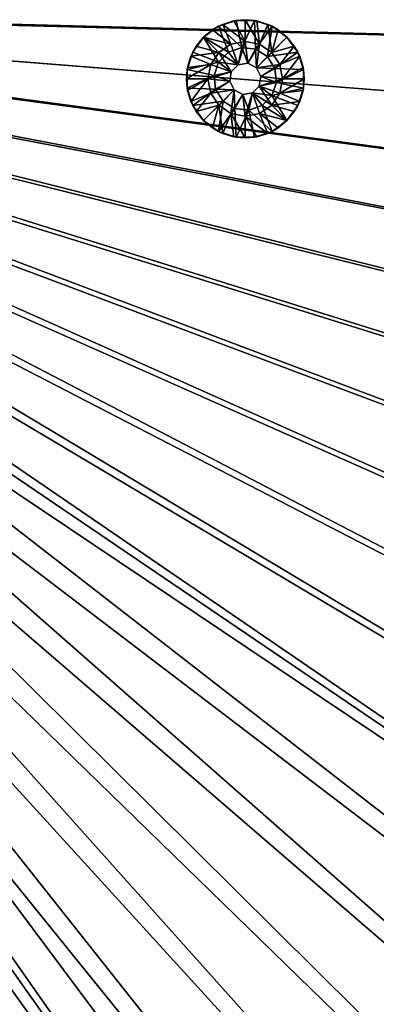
# Model space of a CAD drawing. Header units: metres. Extents: x -1 to 1402, y -1402 to 1.
# Tile 266 of 453: x 848 to 893, y -804 to -678. Entities that reach past the tile are written whole.
import ezdxf

# ---------------------------------------------------------------- set-up
doc = ezdxf.new("R2010")
doc.units = ezdxf.units.M

msp = doc.modelspace()

# ---------------------------------------------------------------- linework, layer by layer
at = {"layer": 'None0'}
for points in [[(759.270203, -676.616821, -500.477753), (1206.427368, -688.345215, -500.477753), (1213.287231, -664.913025, -500.477753)], [(1213.295166, -664.90918, -503.477753), (1206.445801, -688.333069, -503.477753), (762.366577, -676.864197, -503.477753)], [(759.492126, -679.424744, -500.477753), (1095.871094, -904.858887, -500.477753), (759.270203, -676.616821, -500.477753)], [(1095.871094, -904.858887, -500.477753), (1109.911743, -884.878418, -500.477753), (759.270203, -676.616821, -500.477753)], [(759.270203, -676.616821, -500.477753), (1109.911743, -884.878418, -500.477753), (1123.362549, -864.492126, -500.477753)], [(1123.362549, -864.492126, -500.477753), (1136.196411, -843.712891, -500.477753), (759.270203, -676.616821, -500.477753)], [(1136.196411, -843.712891, -500.477753), (1148.385742, -822.553528, -500.477753), (759.270203, -676.616821, -500.477753)], [(759.270203, -676.616821, -500.477753), (1148.385742, -822.553528, -500.477753), (1159.903198, -801.026794, -500.477753)], [(1159.903198, -801.026794, -500.477753), (1170.721191, -779.145508, -500.477753), (759.270203, -676.616821, -500.477753)], [(1170.721191, -779.145508, -500.477753), (1180.812378, -756.922546, -500.477753), (759.270203, -676.616821, -500.477753)], [(759.270203, -676.616821, -500.477753), (1180.812378, -756.922546, -500.477753), (1190.149292, -734.370667, -500.477753)], [(1190.149292, -734.370667, -500.477753), (1198.700928, -711.504822, -500.477753), (759.270203, -676.616821, -500.477753)], [(1198.700928, -711.504822, -500.477753), (1206.427368, -688.345215, -500.477753), (759.270203, -676.616821, -500.477753)], [(1206.445801, -688.333069, -503.477753), (1198.725464, -711.488647, -503.477753), (762.366577, -676.864197, -503.477753)], [(762.366577, -676.864197, -503.477753), (1198.725464, -711.488647, -503.477753), (1190.171021, -734.35675, -503.477753)], [(1190.171021, -734.35675, -503.477753), (1180.820068, -756.91803, -503.477753), (762.366577, -676.864197, -503.477753)], [(1180.820068, -756.91803, -503.477753), (1170.709595, -779.153259, -503.477753), (762.366577, -676.864197, -503.477753)], [(762.366577, -676.864197, -503.477753), (1170.709595, -779.153259, -503.477753), (1159.877075, -801.043335, -503.477753)], [(1159.877075, -801.043335, -503.477753), (1148.355835, -822.571533, -503.477753), (762.366577, -676.864197, -503.477753)], [(1148.355835, -822.571533, -503.477753), (1136.170776, -843.727356, -503.477753), (762.366577, -676.864197, -503.477753)], [(762.366577, -676.864197, -503.477753), (1136.170776, -843.727356, -503.477753), (1123.345825, -864.500916, -503.477753)], [(1123.345825, -864.500916, -503.477753), (1109.904663, -884.882324, -503.477753), (762.366577, -676.864197, -503.477753)], [(1109.904663, -884.882324, -503.477753), (1095.871094, -904.861877, -503.477753), (762.366577, -676.864197, -503.477753)], [(762.366577, -676.864197, -503.477753), (1095.871094, -904.861877, -503.477753), (1081.265381, -924.427429, -503.477753)], [(1081.265381, -924.427429, -503.477753), (1066.102417, -943.563416, -503.477753), (762.366577, -676.864197, -503.477753)], [(1066.102417, -943.563416, -503.477753), (1050.397217, -962.255066, -503.477753), (762.366577, -676.864197, -503.477753)], [(762.366577, -676.864197, -503.477753), (1050.397217, -962.255066, -503.477753), (1034.180908, -980.506409, -503.477753)], [(1034.180908, -980.506409, -503.477753), (1017.492004, -998.330933, -503.477753), (762.366577, -676.864197, -503.477753)], [(1017.492004, -998.330933, -503.477753), (1008.949829, -1007.052979, -503.477753), (762.366577, -676.864197, -503.477753)], [(762.366577, -676.864197, -503.477753), (1008.949829, -1007.052979, -503.477753), (1000.238953, -1015.604431, -503.477753)], [(762.366577, -676.864197, -503.477753), (1000.238953, -1015.604431, -503.477753), (762.486328, -679.611877, -503.477753)], [(759.054871, -681.788696, -500.477753), (923.607727, -1075.890259, -500.477753), (759.492126, -679.424744, -500.477753)], [(923.607727, -1075.890259, -500.477753), (933.821167, -1069.203125, -500.477753), (759.492126, -679.424744, -500.477753)], [(759.492126, -679.424744, -500.477753), (933.821167, -1069.203125, -500.477753), (943.864624, -1062.263794, -500.477753)], [(943.864624, -1062.263794, -500.477753), (953.732239, -1055.07666, -500.477753), (759.492126, -679.424744, -500.477753)], [(953.732239, -1055.07666, -500.477753), (963.419434, -1047.647827, -500.477753), (759.492126, -679.424744, -500.477753)], [(759.492126, -679.424744, -500.477753), (963.419434, -1047.647827, -500.477753), (972.921936, -1039.983521, -500.477753)], [(972.921936, -1039.983521, -500.477753), (982.233215, -1032.087769, -500.477753), (759.492126, -679.424744, -500.477753)], [(982.233215, -1032.087769, -500.477753), (991.340271, -1023.958374, -500.477753), (759.492126, -679.424744, -500.477753)], [(759.492126, -679.424744, -500.477753), (991.340271, -1023.958374, -500.477753), (1000.232666, -1015.595398, -500.477753)], [(1000.232666, -1015.595398, -500.477753), (1017.481689, -998.315186, -500.477753), (759.492126, -679.424744, -500.477753)], [(1017.481689, -998.315186, -500.477753), (1034.191895, -980.514099, -500.477753), (759.492126, -679.424744, -500.477753)], [(759.492126, -679.424744, -500.477753), (1034.191895, -980.514099, -500.477753), (1050.404663, -962.258301, -500.477753)], [(1050.404663, -962.258301, -500.477753), (1066.101807, -943.558655, -500.477753), (759.492126, -679.424744, -500.477753)], [(1066.101807, -943.558655, -500.477753), (1081.262573, -924.422302, -500.477753), (759.492126, -679.424744, -500.477753)], [(759.492126, -679.424744, -500.477753), (1081.262573, -924.422302, -500.477753), (1095.871094, -904.858887, -500.477753)], [(762.486328, -679.611877, -503.477753), (923.608582, -1075.893921, -503.477753), (761.917847, -682.685059, -503.477753)], [(1000.238953, -1015.604431, -503.477753), (991.333008, -1023.953186, -503.477753), (762.486328, -679.611877, -503.477753)], [(762.486328, -679.611877, -503.477753), (991.333008, -1023.953186, -503.477753), (982.226318, -1032.083618, -503.477753)], [(982.226318, -1032.083618, -503.477753), (972.921387, -1039.986206, -503.477753), (762.486328, -679.611877, -503.477753)], [(972.921387, -1039.986206, -503.477753), (963.422607, -1047.654419, -503.477753), (762.486328, -679.611877, -503.477753)], [(762.486328, -679.611877, -503.477753), (963.422607, -1047.654419, -503.477753), (953.735901, -1055.083862, -503.477753)], [(953.735901, -1055.083862, -503.477753), (943.86731, -1062.269897, -503.477753), (762.486328, -679.611877, -503.477753)], [(943.86731, -1062.269897, -503.477753), (933.822876, -1069.208008, -503.477753), (762.486328, -679.611877, -503.477753)], [(762.486328, -679.611877, -503.477753), (933.822876, -1069.208008, -503.477753), (923.608582, -1075.893921, -503.477753)], [(847.891785, -1115.276123, -500.477753), (859.115662, -1110.474731, -500.477753), (759.054871, -681.788696, -500.477753)], [(759.054871, -681.788696, -500.477753), (859.115662, -1110.474731, -500.477753), (870.2146, -1105.391113, -500.477753)], [(870.2146, -1105.391113, -500.477753), (881.182129, -1100.029785, -500.477753), (759.054871, -681.788696, -500.477753)], [(881.182129, -1100.029785, -500.477753), (892.011597, -1094.394653, -500.477753), (759.054871, -681.788696, -500.477753)], [(759.054871, -681.788696, -500.477753), (892.011597, -1094.394653, -500.477753), (902.696594, -1088.490234, -500.477753)], [(902.696594, -1088.490234, -500.477753), (913.230713, -1082.320679, -500.477753), (759.054871, -681.788696, -500.477753)], [(913.230713, -1082.320679, -500.477753), (923.607727, -1075.890259, -500.477753), (759.054871, -681.788696, -500.477753)], [(923.608582, -1075.893921, -503.477753), (913.230408, -1082.322998, -503.477753), (761.917847, -682.685059, -503.477753)], [(761.917847, -682.685059, -503.477753), (913.230408, -1082.322998, -503.477753), (902.694458, -1088.490845, -503.477753)], [(902.694458, -1088.490845, -503.477753), (892.006897, -1094.393066, -503.477753), (761.917847, -682.685059, -503.477753)], [(892.006897, -1094.393066, -503.477753), (881.174622, -1100.025635, -503.477753), (761.917847, -682.685059, -503.477753)], [(761.917847, -682.685059, -503.477753), (881.174622, -1100.025635, -503.477753), (870.204468, -1105.384766, -503.477753)], [(870.204468, -1105.384766, -503.477753), (859.103394, -1110.466553, -503.477753), (761.917847, -682.685059, -503.477753)], [(859.103394, -1110.466553, -503.477753), (847.878296, -1115.266846, -503.477753), (761.917847, -682.685059, -503.477753)]]:
    msp.add_3dface(points, dxfattribs=at)
at = {"layer": 'None01'}
for points in [[(1083.216797, -802.634766, -541.977783), (712.545654, -439.14267, -541.977783), (496.317963, -215.735947, -541.977783)], [(1083.216797, -802.634766, -521.977783), (1083.216797, -802.634766, -541.977783), (496.317963, -215.735947, -521.977783)], [(1083.216797, -802.634766, -541.977783), (496.317963, -215.735947, -541.977783), (496.317963, -215.735947, -521.977783)], [(496.317963, -215.735947, -521.977783), (712.545654, -439.14267, -521.977783), (1083.216797, -802.634766, -521.977783)], [(482.175842, -229.878082, -541.977783), (704.354675, -444.878021, -541.977783), (1069.074707, -816.776855, -541.977783)], [(1069.074707, -816.776855, -521.977783), (482.175842, -229.878082, -521.977783), (1069.074707, -816.776855, -541.977783)], [(482.175842, -229.878082, -521.977783), (482.175842, -229.878082, -541.977783), (1069.074707, -816.776855, -541.977783)], [(1069.074707, -816.776855, -521.977783), (704.354675, -444.878021, -521.977783), (482.175842, -229.878082, -521.977783)], [(713.331299, -440.928223, -541.977783), (712.545654, -439.14267, -541.977783), (1083.216797, -802.634766, -541.977783)], [(712.545654, -439.14267, -521.977783), (713.331299, -440.928223, -521.977783), (1083.216797, -802.634766, -521.977783)], [(713.37384, -442.87854, -541.977783), (713.331299, -440.928223, -541.977783), (1054.087769, -780.736389, -541.977783)], [(1054.087769, -780.736389, -541.977783), (713.331299, -440.928223, -541.977783), (1083.216797, -802.634766, -541.977783)], [(1083.216797, -802.634766, -521.977783), (713.331299, -440.928223, -521.977783), (1054.087769, -780.736389, -521.977783)], [(713.331299, -440.928223, -521.977783), (713.37384, -442.87854, -521.977783), (1054.087769, -780.736389, -521.977783)], [(712.666809, -444.696655, -541.977783), (713.37384, -442.87854, -541.977783), (1054.087769, -780.736389, -541.977783)], [(1054.087769, -780.736389, -521.977783), (713.37384, -442.87854, -521.977783), (712.666809, -444.696655, -521.977783)], [(704.354675, -444.878021, -541.977783), (705.763855, -446.22699, -541.977783), (1069.074707, -816.776855, -541.977783)], [(705.763855, -446.22699, -521.977783), (704.354675, -444.878021, -521.977783), (1069.074707, -816.776855, -521.977783)], [(711.317871, -446.105804, -541.977783), (712.666809, -444.696655, -541.977783), (1054.087769, -780.736389, -541.977783)], [(712.666809, -444.696655, -521.977783), (711.317871, -446.105804, -521.977783), (1054.087769, -780.736389, -521.977783)], [(1069.074707, -816.776855, -541.977783), (705.763855, -446.22699, -541.977783), (1047.30603, -787.820679, -541.977783)], [(705.763855, -446.22699, -541.977783), (707.58197, -446.934021, -541.977783), (1047.30603, -787.820679, -541.977783)], [(707.58197, -446.934021, -521.977783), (705.763855, -446.22699, -521.977783), (1047.30603, -787.820679, -521.977783)], [(1047.30603, -787.820679, -521.977783), (705.763855, -446.22699, -521.977783), (1069.074707, -816.776855, -521.977783)], [(1054.087769, -780.736389, -541.977783), (709.532288, -446.891479, -541.977783), (711.317871, -446.105804, -541.977783)], [(711.317871, -446.105804, -521.977783), (709.532288, -446.891479, -521.977783), (1054.087769, -780.736389, -521.977783)], [(707.58197, -446.934021, -541.977783), (709.532288, -446.891479, -541.977783), (1054.087769, -780.736389, -541.977783)], [(1054.087769, -780.736389, -521.977783), (709.532288, -446.891479, -521.977783), (707.58197, -446.934021, -521.977783)], [(1047.30603, -787.820679, -541.977783), (707.58197, -446.934021, -541.977783), (1046.520386, -786.035156, -541.977783)], [(707.58197, -446.934021, -541.977783), (1046.477783, -784.084839, -541.977783), (1046.520386, -786.035156, -541.977783)], [(1052.269653, -780.029358, -541.977783), (707.58197, -446.934021, -541.977783), (1054.087769, -780.736389, -541.977783)], [(1052.269653, -780.029358, -541.977783), (1050.319336, -780.071899, -541.977783), (707.58197, -446.934021, -541.977783)], [(1050.319336, -780.071899, -541.977783), (1048.533813, -780.857544, -541.977783), (707.58197, -446.934021, -541.977783)], [(707.58197, -446.934021, -541.977783), (1048.533813, -780.857544, -541.977783), (1047.184814, -782.266724, -541.977783)], [(1047.184814, -782.266724, -541.977783), (1046.477783, -784.084839, -541.977783), (707.58197, -446.934021, -541.977783)], [(1046.520386, -786.035156, -521.977783), (707.58197, -446.934021, -521.977783), (1047.30603, -787.820679, -521.977783)], [(1046.520386, -786.035156, -521.977783), (1046.477783, -784.084839, -521.977783), (707.58197, -446.934021, -521.977783)], [(1046.477783, -784.084839, -521.977783), (1047.184814, -782.266724, -521.977783), (707.58197, -446.934021, -521.977783)], [(707.58197, -446.934021, -521.977783), (1047.184814, -782.266724, -521.977783), (1048.533813, -780.857544, -521.977783)], [(1048.533813, -780.857544, -521.977783), (1050.319336, -780.071899, -521.977783), (707.58197, -446.934021, -521.977783)], [(1050.319336, -780.071899, -521.977783), (1052.269653, -780.029358, -521.977783), (707.58197, -446.934021, -521.977783)], [(707.58197, -446.934021, -521.977783), (1052.269653, -780.029358, -521.977783), (1054.087769, -780.736389, -521.977783)]]:
    msp.add_3dface(points, dxfattribs=at)
at = {"layer": 'None012315'}
for points in [[(873.385925, -679.189453, -500.477753), (874.66272, -682.485107, -500.477753), (871.487549, -680.568726, -500.477753)], [(873.385925, -679.189453, -500.477753), (871.487549, -680.568726, -500.477753), (872.624084, -679.635986, -499.977753)], [(873.920715, -678.942932, -499.977753), (873.385925, -679.189453, -500.477753), (872.624084, -679.635986, -499.977753)], [(872.624084, -679.635986, -499.977753), (874.972107, -681.481262, -498.977753), (873.920715, -678.942932, -499.977753)], [(875.617615, -678.464355, -500.477753), (876.343018, -681.897156, -500.477753), (873.385925, -679.189453, -500.477753)], [(875.617615, -678.464355, -500.477753), (873.385925, -679.189453, -500.477753), (873.920715, -678.942932, -499.977753)], [(876.343018, -681.897156, -500.477753), (874.66272, -682.485107, -500.477753), (873.385925, -679.189453, -500.477753)], [(875.327698, -678.516113, -499.977753), (875.617615, -678.464355, -500.477753), (873.920715, -678.942932, -499.977753)], [(873.920715, -678.942932, -499.977753), (876.790833, -681.119507, -498.977753), (875.327698, -678.516113, -499.977753)], [(874.972107, -681.481262, -498.977753), (876.790833, -681.119507, -498.977753), (873.920715, -678.942932, -499.977753)], [(875.617615, -678.464355, -500.477753), (875.327698, -678.516113, -499.977753), (876.790833, -678.372009, -499.977753)], [(876.790833, -681.119507, -498.977753), (876.790833, -678.372009, -499.977753), (875.327698, -678.516113, -499.977753)], [(877.964111, -678.464355, -500.477753), (875.617615, -678.464355, -500.477753), (876.790833, -678.372009, -499.977753)], [(875.617615, -678.464355, -500.477753), (877.964111, -678.464355, -500.477753), (876.343018, -681.897156, -500.477753)], [(877.964111, -678.464355, -500.477753), (878.111938, -682.096497, -500.477753), (876.343018, -681.897156, -500.477753)], [(877.964111, -678.464355, -500.477753), (876.790833, -678.372009, -499.977753), (878.254028, -678.516113, -499.977753)], [(876.790833, -681.119507, -498.977753), (878.609558, -681.481262, -498.977753), (876.790833, -678.372009, -499.977753)], [(878.609558, -681.481262, -498.977753), (878.254028, -678.516113, -499.977753), (876.790833, -678.372009, -499.977753)], [(877.964111, -678.464355, -500.477753), (880.195801, -679.189453, -500.477753), (878.111938, -682.096497, -500.477753)], [(880.195801, -679.189453, -500.477753), (877.964111, -678.464355, -500.477753), (879.66095, -678.942932, -499.977753)], [(879.66095, -678.942932, -499.977753), (877.964111, -678.464355, -500.477753), (878.254028, -678.516113, -499.977753)], [(880.195801, -679.189453, -500.477753), (879.619263, -683.043579, -500.477753), (878.111938, -682.096497, -500.477753)], [(878.254028, -678.516113, -499.977753), (878.609558, -681.481262, -498.977753), (879.66095, -678.942932, -499.977753)], [(878.609558, -681.481262, -498.977753), (880.151367, -682.511475, -498.977753), (879.66095, -678.942932, -499.977753)], [(880.195801, -679.189453, -500.477753), (882.094177, -680.568726, -500.477753), (879.619263, -683.043579, -500.477753)], [(880.957642, -679.635986, -499.977753), (880.195801, -679.189453, -500.477753), (879.66095, -678.942932, -499.977753)], [(879.66095, -678.942932, -499.977753), (880.151367, -682.511475, -498.977753), (880.957642, -679.635986, -499.977753)], [(882.094177, -680.568726, -500.477753), (880.195801, -679.189453, -500.477753), (880.957642, -679.635986, -499.977753)], [(871.487549, -680.568726, -500.477753), (873.403931, -683.743896, -500.477753), (870.108276, -682.467102, -500.477753)], [(870.108276, -682.467102, -500.477753), (870.55481, -681.705261, -499.977753), (871.487549, -680.568726, -500.477753)], [(870.55481, -681.705261, -499.977753), (871.487549, -680.568726, -499.977753), (871.487549, -680.568726, -500.477753)], [(873.430298, -682.511475, -498.977753), (871.487549, -680.568726, -499.977753), (870.55481, -681.705261, -499.977753)], [(872.624084, -679.635986, -499.977753), (871.487549, -680.568726, -500.477753), (871.487549, -680.568726, -499.977753)], [(874.972107, -681.481262, -498.977753), (872.624084, -679.635986, -499.977753), (871.487549, -680.568726, -499.977753)], [(874.66272, -682.485107, -500.477753), (873.403931, -683.743896, -500.477753), (871.487549, -680.568726, -500.477753)], [(873.430298, -682.511475, -498.977753), (874.972107, -681.481262, -498.977753), (871.487549, -680.568726, -499.977753)], [(882.094177, -680.568726, -500.477753), (883.473389, -682.467102, -500.477753), (879.619263, -683.043579, -500.477753)], [(880.151367, -682.511475, -498.977753), (882.094177, -680.568726, -499.977753), (880.957642, -679.635986, -499.977753)], [(882.094177, -680.568726, -499.977753), (880.151367, -682.511475, -498.977753), (883.026855, -681.705261, -499.977753)], [(882.094177, -680.568726, -499.977753), (882.094177, -680.568726, -500.477753), (880.957642, -679.635986, -499.977753)], [(882.094177, -680.568726, -499.977753), (883.026855, -681.705261, -499.977753), (882.094177, -680.568726, -500.477753)], [(883.026855, -681.705261, -499.977753), (883.473389, -682.467102, -500.477753), (882.094177, -680.568726, -500.477753)], [(869.861755, -683.001892, -499.977753), (870.55481, -681.705261, -499.977753), (870.108276, -682.467102, -500.477753)], [(869.861755, -683.001892, -499.977753), (873.430298, -682.511475, -498.977753), (870.55481, -681.705261, -499.977753)], [(875.882874, -684.090027, -498.977753), (874.972107, -681.481262, -498.977753), (873.430298, -682.511475, -498.977753)], [(875.882874, -684.090027, -513.977783), (874.66272, -682.485107, -513.977783), (876.343018, -681.897156, -513.977783)], [(876.343018, -681.897156, -513.977783), (874.66272, -682.485107, -513.977783), (876.343018, -681.897156, -500.477753)], [(874.66272, -682.485107, -513.977783), (874.66272, -682.485107, -500.477753), (876.343018, -681.897156, -500.477753)], [(876.790833, -681.119507, -498.977753), (874.972107, -681.481262, -498.977753), (875.882874, -684.090027, -498.977753)], [(877.103699, -683.896606, -498.977753), (876.790833, -681.119507, -498.977753), (875.882874, -684.090027, -498.977753)], [(875.882874, -684.090027, -513.977783), (876.343018, -681.897156, -513.977783), (877.103699, -683.896606, -513.977783)], [(876.343018, -681.897156, -513.977783), (878.111938, -682.096497, -513.977783), (877.103699, -683.896606, -513.977783)], [(878.111938, -682.096497, -513.977783), (876.343018, -681.897156, -513.977783), (878.111938, -682.096497, -500.477753)], [(876.343018, -681.897156, -513.977783), (876.343018, -681.897156, -500.477753), (878.111938, -682.096497, -500.477753)], [(878.609558, -681.481262, -498.977753), (876.790833, -681.119507, -498.977753), (877.103699, -683.896606, -498.977753)], [(878.205078, -684.457825, -498.977753), (878.609558, -681.481262, -498.977753), (877.103699, -683.896606, -498.977753)], [(880.151367, -682.511475, -498.977753), (878.609558, -681.481262, -498.977753), (878.205078, -684.457825, -498.977753)], [(880.151367, -682.511475, -498.977753), (881.18158, -684.053284, -498.977753), (883.026855, -681.705261, -499.977753)], [(883.026855, -681.705261, -499.977753), (881.18158, -684.053284, -498.977753), (883.719971, -683.001892, -499.977753)], [(883.026855, -681.705261, -499.977753), (883.719971, -683.001892, -499.977753), (883.473389, -682.467102, -500.477753)], [(873.403931, -683.743896, -500.477753), (869.383179, -684.69873, -500.477753), (870.108276, -682.467102, -500.477753)], [(869.383179, -684.69873, -500.477753), (869.861755, -683.001892, -499.977753), (870.108276, -682.467102, -500.477753)], [(869.383179, -684.69873, -500.477753), (869.434937, -684.408813, -499.977753), (869.861755, -683.001892, -499.977753)], [(869.434937, -684.408813, -499.977753), (872.400085, -684.053284, -498.977753), (869.861755, -683.001892, -499.977753)], [(872.400085, -684.053284, -498.977753), (873.430298, -682.511475, -498.977753), (869.861755, -683.001892, -499.977753)], [(873.430298, -682.511475, -498.977753), (872.400085, -684.053284, -498.977753), (875.00885, -684.96405, -498.977753)], [(873.403931, -683.743896, -513.977783), (874.66272, -682.485107, -513.977783), (875.882874, -684.090027, -513.977783)], [(874.66272, -682.485107, -500.477753), (874.66272, -682.485107, -513.977783), (873.403931, -683.743896, -500.477753)], [(874.66272, -682.485107, -513.977783), (873.403931, -683.743896, -513.977783), (873.403931, -683.743896, -500.477753)], [(875.882874, -684.090027, -498.977753), (873.430298, -682.511475, -498.977753), (875.00885, -684.96405, -498.977753)], [(877.103699, -683.896606, -513.977783), (878.111938, -682.096497, -513.977783), (878.205078, -684.457825, -513.977783)], [(878.111938, -682.096497, -513.977783), (879.619263, -683.043579, -513.977783), (878.205078, -684.457825, -513.977783)], [(879.619263, -683.043579, -513.977783), (878.111938, -682.096497, -513.977783), (879.619263, -683.043579, -500.477753)], [(878.111938, -682.096497, -513.977783), (878.111938, -682.096497, -500.477753), (879.619263, -683.043579, -500.477753)], [(881.18158, -684.053284, -498.977753), (880.151367, -682.511475, -498.977753), (878.205078, -684.457825, -498.977753)], [(879.619263, -683.043579, -513.977783), (880.566406, -684.550903, -513.977783), (878.205078, -684.457825, -513.977783)], [(879.619263, -683.043579, -500.477753), (883.473389, -682.467102, -500.477753), (880.566406, -684.550903, -500.477753)], [(879.619263, -683.043579, -500.477753), (880.566406, -684.550903, -500.477753), (879.619263, -683.043579, -513.977783)], [(880.566406, -684.550903, -500.477753), (880.566406, -684.550903, -513.977783), (879.619263, -683.043579, -513.977783)], [(883.473389, -682.467102, -500.477753), (884.198486, -684.69873, -500.477753), (880.566406, -684.550903, -500.477753)], [(881.18158, -684.053284, -498.977753), (881.543396, -685.872009, -498.977753), (883.719971, -683.001892, -499.977753)], [(883.719971, -683.001892, -499.977753), (881.543396, -685.872009, -498.977753), (884.146729, -684.408813, -499.977753)], [(883.719971, -683.001892, -499.977753), (884.198486, -684.69873, -500.477753), (883.473389, -682.467102, -500.477753)], [(883.719971, -683.001892, -499.977753), (884.146729, -684.408813, -499.977753), (884.198486, -684.69873, -500.477753)], [(872.03833, -685.872009, -498.977753), (872.400085, -684.053284, -498.977753), (869.290833, -685.872009, -499.977753)], [(872.400085, -684.053284, -498.977753), (869.434937, -684.408813, -499.977753), (869.290833, -685.872009, -499.977753)], [(869.290833, -685.872009, -499.977753), (869.434937, -684.408813, -499.977753), (869.383179, -684.69873, -500.477753)], [(872.815979, -685.424133, -500.477753), (869.383179, -684.69873, -500.477753), (873.403931, -683.743896, -500.477753)], [(875.00885, -684.96405, -498.977753), (872.400085, -684.053284, -498.977753), (872.03833, -685.872009, -498.977753)], [(872.815979, -685.424133, -513.977783), (873.403931, -683.743896, -513.977783), (875.00885, -684.96405, -513.977783)], [(873.403931, -683.743896, -500.477753), (873.403931, -683.743896, -513.977783), (872.815979, -685.424133, -513.977783)], [(873.403931, -683.743896, -500.477753), (872.815979, -685.424133, -513.977783), (872.815979, -685.424133, -500.477753)], [(875.00885, -684.96405, -513.977783), (873.403931, -683.743896, -513.977783), (875.882874, -684.090027, -513.977783)], [(875.882874, -684.090027, -513.977783), (875.882874, -684.090027, -498.977753), (875.00885, -684.96405, -513.977783)], [(875.882874, -684.090027, -498.977753), (875.00885, -684.96405, -498.977753), (875.00885, -684.96405, -513.977783)], [(877.103699, -683.896606, -498.977753), (875.882874, -684.090027, -498.977753), (877.103699, -683.896606, -513.977783)], [(875.882874, -684.090027, -498.977753), (875.882874, -684.090027, -513.977783), (877.103699, -683.896606, -513.977783)], [(878.205078, -684.457825, -498.977753), (877.103699, -683.896606, -498.977753), (878.205078, -684.457825, -513.977783)], [(877.103699, -683.896606, -498.977753), (877.103699, -683.896606, -513.977783), (878.205078, -684.457825, -513.977783)], [(878.766235, -685.559143, -498.977753), (881.18158, -684.053284, -498.977753), (878.205078, -684.457825, -498.977753)], [(878.205078, -684.457825, -513.977783), (880.566406, -684.550903, -513.977783), (878.766235, -685.559143, -513.977783)], [(878.205078, -684.457825, -513.977783), (878.766235, -685.559143, -513.977783), (878.205078, -684.457825, -498.977753)], [(878.766235, -685.559143, -513.977783), (878.766235, -685.559143, -498.977753), (878.205078, -684.457825, -498.977753)], [(881.543396, -685.872009, -498.977753), (881.18158, -684.053284, -498.977753), (878.766235, -685.559143, -498.977753)], [(880.566406, -684.550903, -513.977783), (880.765686, -686.319885, -513.977783), (878.766235, -685.559143, -513.977783)], [(880.566406, -684.550903, -500.477753), (884.198486, -684.69873, -500.477753), (880.765686, -686.319885, -500.477753)], [(880.566406, -684.550903, -500.477753), (880.765686, -686.319885, -500.477753), (880.566406, -684.550903, -513.977783)], [(880.765686, -686.319885, -500.477753), (880.765686, -686.319885, -513.977783), (880.566406, -684.550903, -513.977783)], [(881.543396, -685.872009, -498.977753), (884.290833, -685.872009, -499.977753), (884.146729, -684.408813, -499.977753)], [(884.146729, -684.408813, -499.977753), (884.290833, -685.872009, -499.977753), (884.198486, -684.69873, -500.477753)], [(869.383179, -687.045288, -500.477753), (869.290833, -685.872009, -499.977753), (869.383179, -684.69873, -500.477753)], [(869.383179, -687.045288, -500.477753), (869.383179, -684.69873, -500.477753), (872.815979, -685.424133, -500.477753)], [(873.01532, -687.193115, -500.477753), (869.383179, -687.045288, -500.477753), (872.815979, -685.424133, -500.477753)], [(875.00885, -684.96405, -498.977753), (872.03833, -685.872009, -498.977753), (874.815491, -686.184875, -498.977753)], [(874.815491, -686.184875, -513.977783), (872.815979, -685.424133, -513.977783), (875.00885, -684.96405, -513.977783)], [(873.01532, -687.193115, -513.977783), (872.815979, -685.424133, -513.977783), (874.815491, -686.184875, -513.977783)], [(872.815979, -685.424133, -513.977783), (873.01532, -687.193115, -513.977783), (872.815979, -685.424133, -500.477753)], [(872.815979, -685.424133, -500.477753), (873.01532, -687.193115, -513.977783), (873.01532, -687.193115, -500.477753)], [(875.00885, -684.96405, -513.977783), (875.00885, -684.96405, -498.977753), (874.815491, -686.184875, -498.977753)], [(875.00885, -684.96405, -513.977783), (874.815491, -686.184875, -498.977753), (874.815491, -686.184875, -513.977783)], [(878.572876, -686.779968, -498.977753), (881.543396, -685.872009, -498.977753), (878.766235, -685.559143, -498.977753)], [(878.766235, -685.559143, -513.977783), (880.765686, -686.319885, -513.977783), (878.572876, -686.779968, -513.977783)], [(878.766235, -685.559143, -513.977783), (878.572876, -686.779968, -513.977783), (878.766235, -685.559143, -498.977753)], [(878.572876, -686.779968, -513.977783), (878.572876, -686.779968, -498.977753), (878.766235, -685.559143, -498.977753)], [(884.198486, -684.69873, -500.477753), (884.198486, -687.045288, -500.477753), (880.765686, -686.319885, -500.477753)], [(884.198486, -684.69873, -500.477753), (884.290833, -685.872009, -499.977753), (884.198486, -687.045288, -500.477753)], [(869.434937, -687.335205, -499.977753), (869.290833, -685.872009, -499.977753), (869.383179, -687.045288, -500.477753)], [(872.03833, -685.872009, -498.977753), (869.290833, -685.872009, -499.977753), (869.434937, -687.335205, -499.977753)], [(870.108276, -689.276917, -500.477753), (869.383179, -687.045288, -500.477753), (873.01532, -687.193115, -500.477753)], [(869.861755, -688.742126, -499.977753), (869.383179, -687.045288, -500.477753), (870.108276, -689.276917, -500.477753)], [(869.861755, -688.742126, -499.977753), (869.434937, -687.335205, -499.977753), (869.383179, -687.045288, -500.477753)], [(869.861755, -688.742126, -499.977753), (872.03833, -685.872009, -498.977753), (869.434937, -687.335205, -499.977753)], [(872.400085, -687.690735, -498.977753), (872.03833, -685.872009, -498.977753), (869.861755, -688.742126, -499.977753)], [(872.03833, -685.872009, -498.977753), (872.400085, -687.690735, -498.977753), (874.815491, -686.184875, -498.977753)], [(874.815491, -686.184875, -498.977753), (872.400085, -687.690735, -498.977753), (875.376648, -687.286194, -498.977753)], [(875.376648, -687.286194, -513.977783), (873.01532, -687.193115, -513.977783), (874.815491, -686.184875, -513.977783)], [(874.815491, -686.184875, -498.977753), (875.376648, -687.286194, -498.977753), (874.815491, -686.184875, -513.977783)], [(874.815491, -686.184875, -513.977783), (875.376648, -687.286194, -498.977753), (875.376648, -687.286194, -513.977783)], [(877.698853, -687.654053, -498.977753), (880.151367, -689.232544, -498.977753), (878.572876, -686.779968, -498.977753)], [(878.572876, -686.779968, -513.977783), (880.177734, -688.000122, -513.977783), (877.698853, -687.654053, -513.977783)], [(878.572876, -686.779968, -498.977753), (878.572876, -686.779968, -513.977783), (877.698853, -687.654053, -498.977753)], [(878.572876, -686.779968, -513.977783), (877.698853, -687.654053, -513.977783), (877.698853, -687.654053, -498.977753)], [(878.572876, -686.779968, -498.977753), (881.18158, -687.690735, -498.977753), (881.543396, -685.872009, -498.977753)], [(880.765686, -686.319885, -513.977783), (880.177734, -688.000122, -513.977783), (878.572876, -686.779968, -513.977783)], [(880.151367, -689.232544, -498.977753), (881.18158, -687.690735, -498.977753), (878.572876, -686.779968, -498.977753)], [(880.765686, -686.319885, -500.477753), (884.198486, -687.045288, -500.477753), (880.177734, -688.000122, -500.477753)], [(880.765686, -686.319885, -500.477753), (880.177734, -688.000122, -500.477753), (880.765686, -686.319885, -513.977783)], [(880.177734, -688.000122, -500.477753), (880.177734, -688.000122, -513.977783), (880.765686, -686.319885, -513.977783)], [(884.198486, -687.045288, -500.477753), (883.473389, -689.276917, -500.477753), (880.177734, -688.000122, -500.477753)], [(881.543396, -685.872009, -498.977753), (881.18158, -687.690735, -498.977753), (884.290833, -685.872009, -499.977753)], [(881.18158, -687.690735, -498.977753), (884.146729, -687.335205, -499.977753), (884.290833, -685.872009, -499.977753)], [(884.198486, -687.045288, -500.477753), (883.719971, -688.742126, -499.977753), (883.473389, -689.276917, -500.477753)], [(884.198486, -687.045288, -500.477753), (884.146729, -687.335205, -499.977753), (883.719971, -688.742126, -499.977753)], [(884.290833, -685.872009, -499.977753), (884.146729, -687.335205, -499.977753), (884.198486, -687.045288, -500.477753)], [(870.55481, -690.038757, -499.977753), (872.400085, -687.690735, -498.977753), (869.861755, -688.742126, -499.977753)], [(873.962402, -688.700439, -500.477753), (870.108276, -689.276917, -500.477753), (873.01532, -687.193115, -500.477753)], [(873.430298, -689.232544, -498.977753), (872.400085, -687.690735, -498.977753), (870.55481, -690.038757, -499.977753)], [(872.400085, -687.690735, -498.977753), (873.430298, -689.232544, -498.977753), (875.376648, -687.286194, -498.977753)], [(875.376648, -687.286194, -513.977783), (873.962402, -688.700439, -513.977783), (873.01532, -687.193115, -513.977783)], [(873.01532, -687.193115, -513.977783), (873.962402, -688.700439, -513.977783), (873.01532, -687.193115, -500.477753)], [(873.01532, -687.193115, -500.477753), (873.962402, -688.700439, -513.977783), (873.962402, -688.700439, -500.477753)], [(875.376648, -687.286194, -498.977753), (873.430298, -689.232544, -498.977753), (874.972107, -690.262756, -498.977753)], [(875.469727, -689.647522, -513.977783), (873.962402, -688.700439, -513.977783), (875.376648, -687.286194, -513.977783)], [(875.376648, -687.286194, -498.977753), (874.972107, -690.262756, -498.977753), (876.477966, -687.847412, -498.977753)], [(874.972107, -690.262756, -498.977753), (876.790833, -690.624512, -498.977753), (876.477966, -687.847412, -498.977753)], [(876.477966, -687.847412, -513.977783), (875.469727, -689.647522, -513.977783), (875.376648, -687.286194, -513.977783)], [(876.477966, -687.847412, -513.977783), (875.376648, -687.286194, -513.977783), (876.477966, -687.847412, -498.977753)], [(876.477966, -687.847412, -498.977753), (875.376648, -687.286194, -513.977783), (875.376648, -687.286194, -498.977753)], [(877.238708, -689.846863, -513.977783), (875.469727, -689.647522, -513.977783), (876.477966, -687.847412, -513.977783)], [(876.477966, -687.847412, -498.977753), (876.790833, -690.624512, -498.977753), (877.698853, -687.654053, -498.977753)], [(877.698853, -687.654053, -513.977783), (877.238708, -689.846863, -513.977783), (876.477966, -687.847412, -513.977783)], [(877.698853, -687.654053, -498.977753), (877.698853, -687.654053, -513.977783), (876.477966, -687.847412, -513.977783)], [(877.698853, -687.654053, -498.977753), (876.477966, -687.847412, -513.977783), (876.477966, -687.847412, -498.977753)], [(876.790833, -690.624512, -498.977753), (878.609558, -690.262756, -498.977753), (877.698853, -687.654053, -498.977753)], [(877.698853, -687.654053, -513.977783), (878.918945, -689.258911, -513.977783), (877.238708, -689.846863, -513.977783)], [(877.698853, -687.654053, -498.977753), (878.609558, -690.262756, -498.977753), (880.151367, -689.232544, -498.977753)], [(880.177734, -688.000122, -513.977783), (878.918945, -689.258911, -513.977783), (877.698853, -687.654053, -513.977783)], [(880.177734, -688.000122, -500.477753), (882.094177, -691.175293, -500.477753), (878.918945, -689.258911, -500.477753)], [(880.177734, -688.000122, -513.977783), (880.177734, -688.000122, -500.477753), (878.918945, -689.258911, -513.977783)], [(880.177734, -688.000122, -500.477753), (878.918945, -689.258911, -500.477753), (878.918945, -689.258911, -513.977783)], [(881.18158, -687.690735, -498.977753), (880.151367, -689.232544, -498.977753), (883.719971, -688.742126, -499.977753)], [(880.177734, -688.000122, -500.477753), (883.473389, -689.276917, -500.477753), (882.094177, -691.175293, -500.477753)], [(884.146729, -687.335205, -499.977753), (881.18158, -687.690735, -498.977753), (883.719971, -688.742126, -499.977753)], [(870.55481, -690.038757, -499.977753), (869.861755, -688.742126, -499.977753), (870.108276, -689.276917, -500.477753)], [(873.962402, -688.700439, -500.477753), (871.487549, -691.175293, -500.527771), (870.108276, -689.276917, -500.477753)], [(870.55481, -690.038757, -499.977753), (870.108276, -689.276917, -500.477753), (871.487549, -691.175293, -500.527771)], [(871.487549, -691.175293, -499.977753), (873.430298, -689.232544, -498.977753), (870.55481, -690.038757, -499.977753)], [(873.385925, -692.554565, -500.477753), (871.487549, -691.175293, -500.527771), (873.962402, -688.700439, -500.477753)], [(873.430298, -689.232544, -498.977753), (871.487549, -691.175293, -499.977753), (872.624084, -692.108032, -499.977753)], [(873.920715, -692.801086, -499.977753), (873.430298, -689.232544, -498.977753), (872.624084, -692.108032, -499.977753)], [(875.469727, -689.647522, -500.477753), (873.385925, -692.554565, -500.477753), (873.962402, -688.700439, -500.477753)], [(874.972107, -690.262756, -498.977753), (873.430298, -689.232544, -498.977753), (873.920715, -692.801086, -499.977753)], [(875.469727, -689.647522, -500.477753), (873.962402, -688.700439, -500.477753), (875.469727, -689.647522, -513.977783)], [(875.469727, -689.647522, -513.977783), (873.962402, -688.700439, -500.477753), (873.962402, -688.700439, -513.977783)], [(878.918945, -689.258911, -500.477753), (880.195801, -692.554565, -500.477753), (877.238708, -689.846863, -500.477753)], [(878.918945, -689.258911, -513.977783), (878.918945, -689.258911, -500.477753), (877.238708, -689.846863, -500.477753)], [(878.918945, -689.258911, -513.977783), (877.238708, -689.846863, -500.477753), (877.238708, -689.846863, -513.977783)], [(880.151367, -689.232544, -498.977753), (878.609558, -690.262756, -498.977753), (882.094177, -691.175293, -499.977753)], [(882.094177, -691.175293, -500.477753), (880.195801, -692.554565, -500.477753), (878.918945, -689.258911, -500.477753)], [(883.719971, -688.742126, -499.977753), (880.151367, -689.232544, -498.977753), (883.026855, -690.038757, -499.977753)], [(880.151367, -689.232544, -498.977753), (882.094177, -691.175293, -499.977753), (883.026855, -690.038757, -499.977753)], [(883.473389, -689.276917, -500.477753), (883.026855, -690.038757, -499.977753), (882.094177, -691.175293, -500.477753)], [(883.719971, -688.742126, -499.977753), (883.026855, -690.038757, -499.977753), (883.473389, -689.276917, -500.477753)], [(871.487549, -691.175293, -499.977753), (870.55481, -690.038757, -499.977753), (871.487549, -691.175293, -500.527771)], [(875.617615, -693.279663, -500.477753), (873.385925, -692.554565, -500.477753), (875.469727, -689.647522, -500.477753)], [(875.327698, -693.227905, -499.977753), (874.972107, -690.262756, -498.977753), (873.920715, -692.801086, -499.977753)], [(876.790833, -690.624512, -498.977753), (874.972107, -690.262756, -498.977753), (876.790833, -693.372009, -499.977753)], [(874.972107, -690.262756, -498.977753), (875.327698, -693.227905, -499.977753), (876.790833, -693.372009, -499.977753)], [(877.238708, -689.846863, -500.477753), (875.617615, -693.279663, -500.477753), (875.469727, -689.647522, -500.477753)], [(877.238708, -689.846863, -500.477753), (875.469727, -689.647522, -500.477753), (877.238708, -689.846863, -513.977783)], [(877.238708, -689.846863, -513.977783), (875.469727, -689.647522, -500.477753), (875.469727, -689.647522, -513.977783)], [(877.238708, -689.846863, -500.477753), (877.964111, -693.279663, -500.477753), (875.617615, -693.279663, -500.477753)], [(878.609558, -690.262756, -498.977753), (876.790833, -690.624512, -498.977753), (879.66095, -692.801086, -499.977753)], [(879.66095, -692.801086, -499.977753), (876.790833, -690.624512, -498.977753), (878.254028, -693.227905, -499.977753)], [(876.790833, -690.624512, -498.977753), (876.790833, -693.372009, -499.977753), (878.254028, -693.227905, -499.977753)], [(880.195801, -692.554565, -500.477753), (877.964111, -693.279663, -500.477753), (877.238708, -689.846863, -500.477753)], [(878.609558, -690.262756, -498.977753), (880.957642, -692.108032, -499.977753), (882.094177, -691.175293, -499.977753)], [(880.957642, -692.108032, -499.977753), (878.609558, -690.262756, -498.977753), (879.66095, -692.801086, -499.977753)], [(883.026855, -690.038757, -499.977753), (882.094177, -691.175293, -499.977753), (882.094177, -691.175293, -500.477753)], [(871.487549, -691.175293, -499.977753), (871.487549, -691.175293, -500.527771), (872.624084, -692.108032, -499.977753)], [(871.487549, -691.175293, -500.527771), (873.385925, -692.554565, -500.477753), (872.624084, -692.108032, -499.977753)], [(880.195801, -692.554565, -500.477753), (882.094177, -691.175293, -500.477753), (880.957642, -692.108032, -499.977753)], [(880.957642, -692.108032, -499.977753), (882.094177, -691.175293, -500.477753), (882.094177, -691.175293, -499.977753)], [(872.624084, -692.108032, -499.977753), (873.385925, -692.554565, -500.477753), (873.920715, -692.801086, -499.977753)], [(873.385925, -692.554565, -500.477753), (875.617615, -693.279663, -500.477753), (873.920715, -692.801086, -499.977753)], [(873.920715, -692.801086, -499.977753), (875.617615, -693.279663, -500.477753), (875.327698, -693.227905, -499.977753)], [(875.617615, -693.279663, -500.477753), (876.790833, -693.372009, -499.977753), (875.327698, -693.227905, -499.977753)], [(875.617615, -693.279663, -500.477753), (877.964111, -693.279663, -500.477753), (876.790833, -693.372009, -499.977753)], [(877.964111, -693.279663, -500.477753), (878.254028, -693.227905, -499.977753), (876.790833, -693.372009, -499.977753)], [(877.964111, -693.279663, -500.477753), (880.195801, -692.554565, -500.477753), (879.66095, -692.801086, -499.977753)], [(878.254028, -693.227905, -499.977753), (877.964111, -693.279663, -500.477753), (879.66095, -692.801086, -499.977753)], [(879.66095, -692.801086, -499.977753), (880.195801, -692.554565, -500.477753), (880.957642, -692.108032, -499.977753)]]:
    msp.add_3dface(points, dxfattribs=at)

doc.saveas('drawing.dxf')
